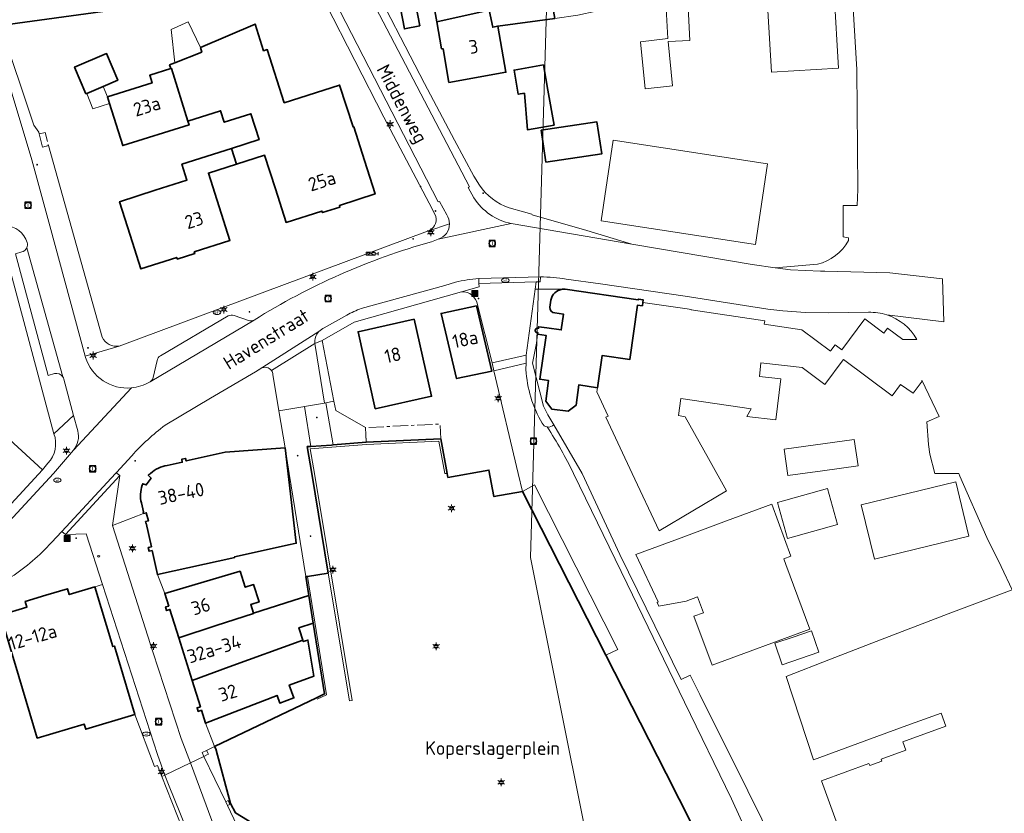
# Model space of a CAD drawing. Header units: metres. Extents: x 140853 to 145288, y 474558 to 480269.
# Tile 377 of 428: x 144605 to 144735, y 478955 to 479060. Entities that reach past the tile are written whole.
import ezdxf
from ezdxf.enums import TextEntityAlignment as Align

# ---------------------------------------------------------------- set-up
doc = ezdxf.new("R2010")
doc.units = ezdxf.units.M
doc.header["$MEASUREMENT"] = 0
doc.linetypes.add('AM-AS', pattern=[16, 10, -2, 2, -2])
for name, color, linetype, lineweight in [('B-WE-AM-AS_SPOOR_RAIL-G', 10, 'AM-AS', 18), ('B-WE-IE-MEUBILAIR_WEGMEUBILAIR-S', 7, 'Continuous', 18), ('B-WE-IE-TERREINAFSCHEIDING_KUNSTMATIG_MUUR-G', 90, 'IE-TERREINAFSCHEIDING-KUNSTMATIG-DICHT', 18), ('B-WE-KL-ET_LS_OV_LICHTMAST-S', 190, 'Continuous', 18), ('B-WE-KL-GAS_PUT-S', 30, 'Continuous', 18), ('B-WE-KL-WATER_BRANDLEIDING_PUT-S', 150, 'Continuous', 18), ('B-WE-KL-WATER_PUT-S', 170, 'Continuous', 18), ('B-WE-OG-BEBOUWING-G', 7, 'Continuous', 35), ('B-WE-OG-BEBOUWING_BIJGEBOUW-G', 7, 'Continuous', 18), ('B-WE-OG-BEBOUWING_HUISNUMMER-T18', 10, 'Continuous', 18), ('B-WE-OG-BEBOUWING_STRAATNAAM-T18', 10, 'Continuous', 18), ('B-WE-OG-HULPLIJN-G', 50, 'Continuous', 18), ('B-WE-OG-TERREIN_ERF-G', 7, 'Continuous', 18), ('B-WE-RI-GWA_RIOOLPUT-S', 30, 'Continuous', 18), ('B-WE-VH-VERHARDING_ASFALT-G', 252, 'Continuous', 18), ('B-WE-VH-VERHARDING_BETONSTRAATSTEEN-G', 252, 'Continuous', 18), ('B-WE-VH-VERHARDING_STRAATBAKSTEEN-G', 252, 'Continuous', 18), ('B-WE-VH-VERHARDING_TEGEL-G', 252, 'Continuous', 18), ('B-WE-VW-MARKERING-S', 7, 'Continuous', 18), ('B-WE-VW-VRI_DRAAGCONSTRUCTIE_PAAL-S', 160, 'Continuous', 18), ('N-WE-VW-TDI-T18', 1, 'Continuous', 18), ('N-WE-VW-TDI-T25', 7, 'Continuous', 25), ('X-XX-XX-ALGEMEEN-S', 7, 'Continuous', 18)]:
    doc.layers.add(name, color=color, linetype=linetype, lineweight=lineweight)
doc.styles.add('NLCS-ISO', font='txt')
doc.linetypes.add('IE-TERREINAFSCHEIDING-KUNSTMATIG-DICHT', pattern='A,8,-1,[82,NLCS.shx,S=0.75,R=90,X=0,Y=0],-1', length=10)

# ---------------------------------------------------------------- blocks, each defined once
blk = doc.blocks.new('SIE-WEG_AFVALBAK-SO')
at = {"linetype": 'ByBlock', "lineweight": 18}
h = blk.add_hatch(color=0, dxfattribs=at)
h.dxf.hatch_style = 1
h.paths.add_polyline_path([(-1.5, -1.5), (1.5, -1.5), (1.5, 1.5), (-1.5, 1.5)])
at = {"color": 0, "linetype": 'ByBlock', "lineweight": 18}
for points in [[(-2, -2), (2, -2), (2, 2), (-2, 2)], [(-1.5, -1.5), (1.5, -1.5), (1.5, 1.5), (-1.5, 1.5)]]:
    blk.add_lwpolyline(points, close=True, dxfattribs=at)
blk = doc.blocks.new('SIE-WEG_AFVALBAK_TYPE_01')
for radius in [0.25, 0.156]:
    blk.add_circle((0, 0), radius)
blk = doc.blocks.new('B-SIE-WEG_LICHTMAST-SO')
at = {"ltscale": 0.1}
for p, q in [((-1.1, 0.63), (-2.19, 1.27)), ((0, 1.27), (0, 2.53)), ((1.1, 0.63), (2.19, 1.27)), ((-1.1, -0.63), (-2.19, -1.27)), ((0, -1.27), (0, -2.53)), ((1.1, -0.63), (2.19, -1.27))]:
    blk.add_line(p, q, dxfattribs=at)
at = {"flags": 128}
for points in [[(-1.16, 0.5), (1.16, 0.5)], [(-1.16, -0.5), (1.16, -0.5)]]:
    blk.add_lwpolyline(points, dxfattribs=at)
at = {"ltscale": 0.1}
blk.add_circle((0, 0), 1.27, dxfattribs=at)
at = {"style": 'NLCS-ISO'}
blk.add_attdef('TYPE', text='', height=1.8, dxfattribs=at).set_placement((0, 2.53), align=Align.BOTTOM_CENTER)
blk = doc.blocks.new('SVW-TDI_VERKEERSREGELTOESTEL-SO')
at = {"color": 0, "linetype": 'ByBlock'}
for p, q in [((3, 0), (-3, 2)), ((3, 2), (-3, 0)), ((3, 1), (5, 1)), ((5, 2), (5, 0))]:
    blk.add_line(p, q, dxfattribs=at)
at = {"color": 0, "linetype": 'ByBlock', "flags": 128}
blk.add_lwpolyline([(-3, 0), (-3, 2), (3, 2), (3, 0)], close=True, dxfattribs=at)
at = {"layer": 'N-WE-VW-TDI-T18', "linetype": 'ByBlock', "style": 'NLCS-ISO', "flags": 1}
for tag, p in [('OMSCHRIJVING_LEGENDA', (0, -12.22)), ('LEVERANCIER', (0, -8.43)), ('LOCATIE', (0, -16)), ('BPS-CODERING', (0, -19.78)), ('NAAM_SWITCH', (0, -23.57)), ('IP-ADRES_SWITCH', (0, -27.35)), ('POSITIE_X', (0, -31.14)), ('OVERIGE_OPMERKING(EN)_1', (0, -38.71)), ('POSITIE_Y', (0, -34.92)), ('OVERIGE_OPMERKING(EN)_2', (0, -42.49))]:
    blk.add_attdef(tag, p, '', height=1.8, dxfattribs=at)
at = {"layer": 'N-WE-VW-TDI-T25', "linetype": 'ByBlock', "style": 'NLCS-ISO'}
blk.add_attdef('KASTNAAM', text='', height=2.5, dxfattribs=at).set_placement((0, 5.27), align=Align.MIDDLE_CENTER)
at = {"layer": 'N-WE-VW-TDI-T25', "linetype": 'ByBlock', "style": 'NLCS-ISO', "flags": 1}
blk.add_attdef('SOORT_KAST', text='', height=2.5, dxfattribs=at).set_placement((10.25, -3.4), align=Align.MIDDLE_CENTER)
blk = doc.blocks.new('SRI-PUT_INSPECTIE-SO')
at = {"lineweight": -3, "flags": 128}
blk.add_lwpolyline([(-2, -2), (2, -2), (2, 2), (-2, 2)], close=True, dxfattribs=at)
at = {"lineweight": -3, "ltscale": 1.5}
blk.add_circle((0, 0), 2, dxfattribs=at)
at = {"ltscale": 0.1, "style": 'NLCS-ISO'}
blk.add_text('I', height=2.5, dxfattribs=at).set_placement((0, -0.01), align=Align.MIDDLE_CENTER)
blk = doc.blocks.new('SKL-WATERLEIDINGPUT-SO')
at = {"color": 0, "linetype": 'ByBlock', "lineweight": 18}
blk.add_ellipse((0, 0), major_axis=(2.5, 0), ratio=0.54, dxfattribs=at)
at = {"color": 0, "linetype": 'ByBlock', "lineweight": 18, "style": 'NLCS-ISO'}
blk.add_text('wl', height=1.8, dxfattribs=at).set_placement((0, 0), align=Align.MIDDLE_CENTER)
blk = doc.blocks.new('SKL-GAS_PUT-SO')
at = {"color": 0, "linetype": 'ByBlock', "lineweight": 18}
blk.add_ellipse((0, 0), major_axis=(2.5, 0), ratio=0.601255, dxfattribs=at)
at = {"color": 0, "linetype": 'ByBlock', "lineweight": 18, "style": 'NLCS-ISO'}
blk.add_text('gas', height=1.8, dxfattribs=at).set_placement((0.12, 0.3), align=Align.MIDDLE_CENTER)
blk = doc.blocks.new('SIE-WEG_STRAATPOT_BRANDKRAAN-SO')
blk.add_ellipse((0, 0), major_axis=(-0.729, 0), ratio=0.685994)
at = {"style": 'NLCS-ISO'}
blk.add_text('BR', height=0.4, dxfattribs=at).set_placement((-0.3, -0.15))

msp = doc.modelspace()

# ---------------------------------------------------------------- linework, layer by layer
at = {"layer": 'B-WE-AM-AS_SPOOR_RAIL-G', "ltscale": 0.2, "flags": 128}
for points in [[(144607.829, 479044.782), (144608.263, 479043.023), (144609.054, 479043.23), (144608.598, 479044.972), (144607.829, 479044.782)], [(144650.941, 479004.104), (144660.77, 479004.569), (144660.678, 479006.512), (144650.849, 479006.047), (144650.941, 479004.104)]]:
    msp.add_lwpolyline(points, close=True, dxfattribs=at)
at = {"layer": 'B-WE-IE-TERREINAFSCHEIDING_KUNSTMATIG_MUUR-G', "ltscale": 0.2, "flags": 128}
for points in [[(144644.101, 479000), (144643.565, 479003.237), (144650.96, 479003.805), (144660.523, 479004.257), (144661.31, 479000)], [(144645.933, 478986.861), (144648.754, 478969.995), (144649.109, 478970.054), (144644.101, 479000)], [(144661.31, 479000), (144661.615, 479000)], [(144644.48, 478970.221), (144645.686, 478970.8), (144643.191, 478986.423)]]:
    msp.add_lwpolyline(points, dxfattribs=at)
at = {"layer": 'B-WE-OG-BEBOUWING-G', "ltscale": 0.2, "flags": 128}
for points in [[(144617.17, 479061.057), (144616.128, 479071.41), (144612.668, 479071.02), (144612.303, 479075.144), (144610.221, 479074.953), (144610.642, 479070.835), (144601.944, 479069.637), (144601.141, 479068.564), (144602.559, 479059.049), (144602.717, 479059.071), (144617.17, 479061.057)], [(144673.771, 479071.549), (144665.323, 479069.895), (144667.165, 479061.079), (144667.632, 479058.841), (144668.295, 479058.979), (144675.802, 479060.003), (144673.771, 479071.549)], [(144665.323, 479069.895), (144658.62, 479068.583), (144660.243, 479059.568), (144667.165, 479061.079), (144665.323, 479069.895)], [(144658.028, 479059.025), (144657.492, 479061.746), (144655.448, 479061.343), (144655.984, 479058.622), (144658.028, 479059.025)], [(144660.243, 479059.568), (144660.886, 479055.995), (144661.076, 479056.007), (144661.859, 479051.556), (144669.367, 479052.903), (144668.295, 479058.979), (144667.632, 479058.841), (144667.165, 479061.079), (144660.243, 479059.568)], [(144629.074, 479056.176), (144629.263, 479055.571), (144625.71, 479054.147), (144625.008, 479053.866), (144625.159, 479053.381), (144625.264, 479053.413), (144627.438, 479046.455), (144631.74, 479047.831), (144632.225, 479046.313), (144635.73, 479047.434), (144636.821, 479044.024), (144633.169, 479042.856), (144633.833, 479040.779), (144637.532, 479041.963), (144638.959, 479037.519), (144640.38, 479033.092), (144645.11, 479034.587), (144645.185, 479034.39), (144647.467, 479035.118), (144647.4, 479035.328), (144652.118, 479036.854), (144650.71, 479041.278), (144649.295, 479045.726), (144649.205, 479045.697), (144647.441, 479051.212), (144640.126, 479048.872), (144637.884, 479055.882), (144637.417, 479055.733), (144636.29, 479059.257), (144629.074, 479056.176)], [(144616.237, 479051.028), (144618.187, 479051.856), (144616.699, 479055.363), (144612.492, 479053.578), (144613.981, 479050.07), (144614.091, 479050.117), (144616.237, 479051.028)], [(144674.894, 479050.531), (144674.303, 479053.876), (144670.433, 479053.193), (144670.996, 479050.002), (144671.794, 479050.143), (144672.2, 479045.31), (144675.706, 479045.929), (144674.894, 479050.531)], [(144627.438, 479046.455), (144625.264, 479053.413), (144625.159, 479053.381), (144622.391, 479052.516), (144622.713, 479051.485), (144616.824, 479049.645), (144617.096, 479048.777), (144618.828, 479043.231), (144627.59, 479045.968), (144627.438, 479046.455)], [(144674.002, 479045.251), (144674.641, 479041.052), (144681.993, 479042.127), (144681.375, 479046.352), (144674.002, 479045.251)], [(144623.11, 479037.334), (144618.427, 479035.826), (144619.826, 479031.399), (144621.225, 479026.972), (144625.961, 479028.481), (144626.028, 479028.272), (144628.336, 479028.991), (144628.271, 479029.201), (144632.97, 479030.728), (144630.134, 479039.596), (144633.833, 479040.779), (144633.169, 479042.856), (144626.639, 479040.767), (144627.305, 479038.685), (144623.11, 479037.334)], [(144665.493, 479022.104), (144660.824, 479021.11), (144662.855, 479012.5), (144667.503, 479013.482), (144665.493, 479022.104)], [(144657.282, 479020.343), (144649.861, 479018.68), (144652.136, 479008.532), (144659.561, 479010.176), (144657.282, 479020.343)], [(144597.466, 479006.667), (144594.936, 479006.398), (144594.757, 479008.081), (144593.882, 479007.988), (144592.879, 479007.896), (144595.28, 478994.535), (144599.248, 478995.354), (144601.526, 478993.215), (144608.271, 479000.492), (144602.251, 479005.966), (144602.145, 479005.907), (144600.594, 479007.768), (144597.466, 479006.667)], [(144631.156, 478979.934), (144636.083, 478981.535), (144636.066, 478981.587), (144635.709, 478982.711), (144636.806, 478983.059), (144636.082, 478985.337), (144634.986, 478984.988), (144634.317, 478987.095), (144624.369, 478984.188), (144624.909, 478982.514), (144624.476, 478982.391), (144624.622, 478981.924), (144625.061, 478982.061), (144626.228, 478978.333), (144631.156, 478979.934)], [(144605.154, 478973.215), (144607.572, 478965.1), (144613.739, 478966.956), (144613.947, 478966.266), (144620.439, 478968.22), (144617.73, 478977.223), (144617.519, 478977.16), (144615.159, 478985.043), (144611.771, 478984.03), (144611.542, 478984.797), (144608.678, 478983.941), (144605.975, 478983.133), (144606.204, 478982.367), (144602.736, 478981.33), (144605.154, 478973.215)], [(144642.589, 478978.008), (144642.149, 478979.392), (144642.066, 478979.653), (144643.953, 478980.252), (144643.37, 478983.906), (144636.066, 478981.587), (144636.083, 478981.535), (144631.156, 478979.934), (144626.228, 478978.333), (144627.987, 478972.716), (144632.862, 478974.484), (144642.589, 478978.008)], [(144632.862, 478974.484), (144627.987, 478972.716), (144629.077, 478969.234), (144628.638, 478969.096), (144628.785, 478968.628), (144629.214, 478968.763), (144629.746, 478967.05), (144639.185, 478970.731), (144639.551, 478969.722), (144641.412, 478970.398), (144640.798, 478972.09), (144644.031, 478973.264), (144643.254, 478978.026), (144642.644, 478977.833), (144642.589, 478978.008), (144632.862, 478974.484)]]:
    msp.add_lwpolyline(points, close=True, dxfattribs=at)
for points in [[(144675.284, 479022.855), (144675.165, 479021.903), (144675.165, 479021.903, 0.409338), (144675.82, 479021.156), (144675.82, 479021.156), (144676.961, 479020.989), (144676.67, 479018.921), (144674.748, 479019.188), (144673.703, 479019.333), (144673.676, 479019.134), (144673.676, 479019.134, 1.3574575), (144673.58, 479018.549), (144673.58, 479018.549), (144673.543, 479018.363), (144674.652, 479018.204), (144673.827, 479012.422), (144674.966, 479012.259), (144674.624, 479009.522), (144675.437, 479008.473), (144677.585, 479008.225), (144678.629, 479009.01), (144678.961, 479011.67), (144681.448, 479011.301), (144682.052, 479015.535), (144685.694, 479015.018), (144686.721, 479022.199), (144687.369, 479022.117), (144687.421, 479022.53), (144687.467, 479022.891), (144686.832, 479022.98), (144686.821, 479022.901), (144677.193, 479024.277), (144677.193, 479024.277, 0.0544038), (144676.807, 479024.278), (144676.807, 479024.278, 0.3326629), (144675.284, 479022.855)], [(144640.259, 479003.385), (144632.321, 479002.786), (144627.201, 479001.639), (144627.128, 479001.982), (144626.618, 479001.874), (144626.694, 479001.471), (144624.706, 479001.047), (144624.706, 479001.047, 0.1447208), (144622.514, 479000), (144622.514, 479000, 0.0143597), (144622.405, 478999.898), (144622.405, 478999.898), (144622.376, 478999.927), (144622.2, 478999.75), (144622.567, 478999.388), (144621.941, 478998.485), (144621.482, 478998.638), (144621.412, 478998.442), (144621.412, 478998.442, 0.1430828), (144621.294, 478996.108), (144621.294, 478996.108), (144621.567, 478994.936), (144621.538, 478994.928), (144621.593, 478994.725), (144621.946, 478994.82), (144622.223, 478993.745), (144621.838, 478993.647), (144621.871, 478993.465), (144621.932, 478993.437), (144622.622, 478990.337), (144622.194, 478990.238), (144622.31, 478989.729), (144622.706, 478989.82), (144623.412, 478986.657), (144633.609, 478988.919), (144633.589, 478989.006), (144640.903, 478990.62), (144641.713, 478990.799), (144641.355, 478993.897), (144640.259, 479003.385)]]:
    msp.add_lwpolyline(points, format="xyb", close=True, dxfattribs=at)
msp.add_lwpolyline([(144693.94, 478953.648), (144690.489, 478960.439), (144682.542, 478976.043), (144671.554, 478997.619), (144667.773, 478996.947), (144667.128, 479000.438), (144661.712, 478999.476), (144661.615, 479000), (144660.77, 479004.569), (144650.941, 479004.104), (144646.575, 479003.758), (144646.37, 479003.742), (144643.653, 479003.565), (144643.443, 479003.552), (144643.171, 479003.534), (144643.756, 479000), (144645.933, 478986.861), (144643.191, 478986.423), (144642.973, 478986.388), (144643.37, 478983.906), (144643.953, 478980.252), (144645.443, 478970.927), (144644.383, 478970.419), (144630.942, 478963.977), (144631.134, 478963.578), (144631.158, 478963.526), (144633.064, 478956.495), (144633.685, 478955.225), (144639.581, 478951.622)], dxfattribs=at)
at = {"layer": 'B-WE-OG-BEBOUWING_BIJGEBOUW-G', "ltscale": 0.2, "flags": 128}
for points in [[(144629.074, 479056.176), (144627.468, 479059.567), (144625.23, 479058.551), (144625.71, 479054.147), (144629.263, 479055.571), (144629.074, 479056.176)], [(144616.824, 479049.645), (144616.237, 479051.028), (144614.091, 479050.117), (144614.872, 479048.082), (144617.096, 479048.777), (144616.824, 479049.645)]]:
    msp.add_lwpolyline(points, close=True, dxfattribs=at)
at = {"layer": 'B-WE-OG-HULPLIJN-G'}
msp.add_lwpolyline([(141484.938, 478467.493), (142922.898, 478740.923), (143043.789, 479141.528), (143928.198, 479351.369), (144042.725, 479840.999), (144698.079, 479872.794), (144672.627, 478988.916), (144742.617, 478639.181), (145060.75, 478225.858), (145035.298, 477659.922), (145054.388, 476896.862), (144768.066, 476833.275), (144755.342, 477825.251), (143616.428, 477755.303), (142541.14, 475313.514), (141510.39, 476108.367), (141014.104, 476776.044), (140988.652, 477462.798), (141421.313, 477755.303), (141484.938, 478467.493)], close=True, dxfattribs=at)
at = {"layer": 'B-WE-OG-TERREIN_ERF-G', "ltscale": 0.2, "flags": 128}
for points in [[(144660.243, 479059.568), (144658.62, 479068.583), (144665.323, 479069.895), (144673.771, 479071.549), (144681.042, 479072.972), (144685.351, 479073.816), (144685.51, 479072.829), (144687.82, 479073.2), (144689.373, 479062.593), (144687.211, 479062.245), (144681.278, 479060.949), (144678.838, 479060.417), (144675.802, 479060.003), (144668.295, 479058.979), (144669.367, 479052.903), (144661.859, 479051.556), (144661.076, 479056.007), (144660.886, 479055.995), (144660.243, 479059.568)], [(144658.028, 479059.025), (144655.984, 479058.622), (144655.448, 479061.343), (144657.492, 479061.746), (144658.028, 479059.025)], [(144690.708, 479057.362), (144690.503, 479061.3), (144693.391, 479061.451), (144693.62, 479057.068), (144690.752, 479056.938), (144691.352, 479051.107), (144687.734, 479050.735), (144687.099, 479056.917), (144690.708, 479057.362)], [(144629.263, 479055.571), (144629.074, 479056.176), (144636.29, 479059.257), (144637.417, 479055.733), (144637.884, 479055.882), (144640.126, 479048.872), (144647.441, 479051.212), (144649.205, 479045.697), (144649.295, 479045.726), (144650.71, 479041.278), (144652.118, 479036.854), (144647.4, 479035.328), (144647.467, 479035.118), (144645.185, 479034.39), (144645.11, 479034.587), (144640.38, 479033.092), (144638.959, 479037.519), (144637.532, 479041.963), (144633.833, 479040.779), (144630.134, 479039.596), (144632.97, 479030.728), (144628.271, 479029.201), (144628.336, 479028.991), (144626.028, 479028.272), (144625.961, 479028.481), (144621.225, 479026.972), (144619.826, 479031.399), (144618.427, 479035.826), (144623.11, 479037.334), (144627.305, 479038.685), (144626.639, 479040.767), (144633.169, 479042.856), (144636.821, 479044.024), (144635.73, 479047.434), (144632.225, 479046.313), (144631.74, 479047.831), (144627.438, 479046.455), (144627.59, 479045.968), (144618.828, 479043.231), (144617.096, 479048.777), (144616.824, 479049.645), (144622.713, 479051.485), (144622.391, 479052.516), (144625.159, 479053.381), (144625.008, 479053.866), (144625.71, 479054.147), (144629.263, 479055.571)], [(144614.091, 479050.117), (144613.981, 479050.07), (144612.492, 479053.578), (144616.699, 479055.363), (144618.187, 479051.856), (144616.237, 479051.028), (144614.091, 479050.117)], [(144674.303, 479053.876), (144674.894, 479050.531), (144675.706, 479045.929), (144672.2, 479045.31), (144671.794, 479050.143), (144670.996, 479050.002), (144670.433, 479053.193), (144674.303, 479053.876)], [(144674.002, 479045.251), (144681.375, 479046.352), (144681.993, 479042.127), (144674.641, 479041.052), (144674.002, 479045.251)], [(144702.268, 479030.176), (144681.927, 479033.294), (144683.523, 479043.934), (144703.839, 479040.841), (144702.268, 479030.176)], [(144660.824, 479021.11), (144665.493, 479022.104), (144667.503, 479013.482), (144662.855, 479012.5), (144660.824, 479021.11)], [(144657.282, 479020.343), (144659.561, 479010.176), (144652.136, 479008.532), (144649.861, 479018.68), (144657.282, 479020.343)], [(144646.575, 479003.758), (144650.941, 479004.104), (144650.849, 479006.047), (144646.92, 479008.315), (144646.688, 479009.507), (144645.624, 479009.32), (144646.575, 479003.758)], [(144706.552, 478999.724), (144706.046, 479003.195), (144715.299, 479004.459), (144715.805, 479000.988), (144711.126, 479000.349), (144706.552, 478999.724)], [(144643.37, 478983.906), (144642.973, 478986.388), (144640.8, 479000), (144640.259, 479003.385), (144641.355, 478993.897), (144641.713, 478990.799), (144640.903, 478990.62), (144633.589, 478989.006), (144633.609, 478988.919), (144623.412, 478986.657), (144624.369, 478984.188), (144634.317, 478987.095), (144634.986, 478984.988), (144636.082, 478985.337), (144636.806, 478983.059), (144635.709, 478982.711), (144636.066, 478981.587), (144643.37, 478983.906)], [(144705.188, 478996.148), (144711.777, 478997.998), (144713.087, 478993.266), (144706.515, 478991.421), (144705.188, 478996.148)], [(144716.231, 478995.875), (144728.677, 478998.905), (144730.391, 478991.726), (144717.968, 478988.692), (144716.231, 478995.875)], [(144694.635, 478983.708), (144693.116, 478983.141), (144689.543, 478982.512), (144689.315, 478982.981), (144689.459, 478983.051), (144686.503, 478989.327), (144692.47, 478991.528), (144698.437, 478993.729), (144704.424, 478995.937), (144706.953, 478989.1), (144705.996, 478988.746), (144706.272, 478988), (144709.424, 478979.48), (144696.546, 478974.717), (144694.152, 478981.161), (144695.408, 478981.627), (144694.635, 478983.708)], [(144642.149, 478979.392), (144642.589, 478978.008), (144642.644, 478977.833), (144643.254, 478978.026), (144644.031, 478973.264), (144640.798, 478972.09), (144641.412, 478970.398), (144639.551, 478969.722), (144639.185, 478970.731), (144629.746, 478967.05), (144630.942, 478963.977), (144644.383, 478970.419), (144645.443, 478970.927), (144643.953, 478980.252), (144642.066, 478979.653), (144642.149, 478979.392)], [(144707.234, 478978.424), (144709.646, 478979.25), (144710.618, 478976.412), (144708.206, 478975.586), (144705.793, 478974.759), (144704.821, 478977.597), (144707.234, 478978.424)]]:
    msp.add_lwpolyline(points, close=True, dxfattribs=at)
for points in [[(144651.028, 479066.158), (144658.647, 479051.431), (144662.582, 479043.926), (144665.124, 479039.207), (144665.866, 479038.025), (144665.866, 479038.025, 0.1722546), (144669.802, 479035.041), (144669.802, 479035.041), (144671.674, 479034.48), (144672.763, 479034.208), (144672.818, 479034.11), (144680.033, 479032.036), (144685.951, 479030.245), (144701.844, 479027.572), (144704.864, 479027.129), (144710.458, 479027.587), (144710.458, 479027.587, 0.1995642), (144714.556, 479030.695), (144714.556, 479030.695), (144714.536, 479031.085), (144713.818, 479031.184), (144713.822, 479035.335), (144715.702, 479035.343), (144715.764, 479037.419), (144715.661, 479053.273), (144715.046, 479063.539)], [(144617.17, 479061.057), (144602.717, 479059.071), (144607.131, 479045.929), (144607.786, 479045.011), (144607.829, 479044.782), (144608.263, 479043.023), (144609.054, 479043.23), (144616.111, 479017.972), (144616.111, 479017.972, 0.3255074), (144618.376, 479016.797), (144618.376, 479016.797), (144659.034, 479031.939), (144659.067, 479031.95), (144659.067, 479031.95, 0.3824974), (144660.131, 479033.869), (144660.131, 479033.869), (144659.681, 479034.788), (144653.284, 479046.973), (144645.608, 479061.924)]]:
    msp.add_lwpolyline(points, format="xyb", dxfattribs=at)
for points in [[(144712.633, 479063.257), (144713.203, 479053.461), (144704.387, 479052.917), (144703.915, 479061.023)], [(144712.905, 478954.133), (144710.961, 478959.445), (144717.243, 478961.746), (144717.339, 478961.483), (144718.936, 478962.068), (144718.839, 478962.331), (144722.107, 478963.528), (144721.709, 478964.617), (144727.391, 478966.694), (144726.766, 478968.403), (144722.25, 478966.753), (144718.285, 478965.303), (144709.926, 478962.248), (144708.125, 478967.745), (144706.324, 478973.241), (144712.173, 478975.495), (144712.173, 478975.495), (144718.205, 478977.819), (144727.675, 478981.468), (144736.119, 478984.651), (144734.689, 478987.719), (144732.794, 478991.557), (144729.228, 478999.637), (144729.103, 479000), (144725.912, 479000), (144725.275, 479002.555), (144725.085, 479003.818), (144724.866, 479006.81), (144726.517, 479007.517), (144724.204, 479012.317), (144724.248, 479012.18), (144723.051, 479010.578), (144721.399, 479011.725), (144720.301, 479010.224), (144713.883, 479015.034), (144713.843, 479014.98), (144711.412, 479011.737), (144708.436, 479013.968), (144702.997, 479014.603), (144702.804, 479012.783), (144705.608, 479012.455), (144704.979, 479007.078), (144701.126, 479007.528), (144701.713, 479008.512), (144692.441, 479009.889), (144692.105, 479007.625), (144693.006, 479007.476), (144696.064, 479001.966), (144698.433, 478997.696), (144689.568, 478992.425), (144686.024, 479000), (144682.559, 479007.409), (144682.858, 479007.549), (144681.366, 479010.743), (144681.448, 479011.301), (144678.961, 479011.67), (144678.629, 479009.01), (144677.585, 479008.225), (144675.437, 479008.473), (144674.624, 479009.522), (144674.966, 479012.259), (144673.827, 479012.422), (144674.652, 479018.204), (144673.543, 479018.363), (144673.396, 479017.187), (144672.851, 479014.525), (144674.299, 479008.858), (144674.905, 479007.72), (144675.69, 479006.426), (144679.404, 479000), (144684.384, 478989.329), (144692.466, 478972.841), (144693.675, 478973.402), (144694.941, 478970.861), (144701.252, 478958.164), (144704.969, 478950.672)], [(144597.508, 478930.179), (144612.365, 478936.091), (144619.48, 478938.922), (144630.397, 478943.266), (144630.403, 478943.252), (144630.569, 478943.322), (144623.972, 478960.041), (144623.406, 478961.476), (144623.023, 478961.35), (144620.439, 478968.22), (144613.947, 478966.266), (144613.739, 478966.956), (144607.572, 478965.1), (144605.154, 478973.215)], [(144639.581, 478951.622), (144633.685, 478955.225), (144633.064, 478956.495), (144631.158, 478963.526), (144631.134, 478963.578), (144630.942, 478963.977), (144629.887, 478963.471), (144630.079, 478963.072), (144630.125, 478962.975), (144629.927, 478962.88), (144629.539, 478962.694), (144632.413, 478956.697), (144632.729, 478956.849), (144632.966, 478956.353), (144632.651, 478956.201), (144635.525, 478950.205)]]:
    msp.add_lwpolyline(points, dxfattribs=at)
for points in [[(144603.097, 479018.415), (144603.835, 479011.458), (144597.044, 479010.603), (144597.466, 479006.667), (144600.594, 479007.768), (144602.145, 479005.907), (144602.251, 479005.966), (144608.271, 479000.492), (144608.949, 479001.35), (144608.949, 479001.35, 0.2865204), (144609.76, 479005.235), (144609.76, 479005.235), (144603.063, 479030.246), (144601.838, 479030.272), (144603.097, 479018.415)], [(144650.941, 479004.104), (144660.77, 479004.569), (144661.615, 479000), (144661.712, 478999.476), (144667.128, 479000.438), (144667.773, 478996.947), (144671.554, 478997.619), (144670.991, 479000), (144667.789, 479013.55), (144667.778, 479013.547), (144667.539, 479014.579), (144665.614, 479022.229), (144665.614, 479022.229, 0.3948398), (144663.488, 479023.953), (144663.488, 479023.953), (144649.348, 479019.968), (144645.132, 479017.519), (144646.688, 479009.507), (144646.92, 479008.315), (144650.849, 479006.047), (144650.941, 479004.104)]]:
    msp.add_lwpolyline(points, format="xyb", close=True, dxfattribs=at)
at = {"layer": 'B-WE-VH-VERHARDING_ASFALT-G', "ltscale": 0.2, "flags": 128}
msp.add_lwpolyline([(144643.443, 479003.552), (144643.653, 479003.565), (144642.789, 479008.823), (144642.582, 479008.787), (144639.432, 479008.234), (144640.259, 479003.385), (144640.8, 479000), (144642.973, 478986.388), (144643.191, 478986.423), (144645.933, 478986.861), (144643.756, 479000), (144643.171, 479003.534), (144643.443, 479003.552)], close=True, dxfattribs=at)
at = {"layer": 'B-WE-VH-VERHARDING_BETONSTRAATSTEEN-G', "ltscale": 0.2, "flags": 128}
msp.add_lwpolyline([(144636.332, 479013.417), (144637.053, 479013.841), (144637.053, 479013.841, -0.4004965), (144638.451, 479013.565), (144638.451, 479013.565), (144644.172, 479017.125), (144644.172, 479017.125, -0.2173231), (144644.705, 479018.702), (144644.705, 479018.702), (144636.332, 479013.417)], format="xyb", close=True, dxfattribs=at)
for points in [[(144618.456, 478999.706), (144618.122, 479000), (144617.993, 479000.113), (144617.889, 479000), (144610.818, 478992.343), (144611.281, 478991.936), (144618.456, 478999.706)], [(144620.439, 478968.22), (144623.023, 478961.35), (144623.406, 478961.476), (144623.972, 478960.041), (144624.406, 478960.212), (144623.419, 478962.933), (144616.171, 478985.345), (144615.159, 478985.043), (144617.519, 478977.16), (144617.73, 478977.223), (144620.439, 478968.22)]]:
    msp.add_lwpolyline(points, close=True, dxfattribs=at)
at = {"layer": 'B-WE-VH-VERHARDING_STRAATBAKSTEEN-G', "ltscale": 0.2, "flags": 128}
for points in [[(144661.924, 479032.906, 0.1494303), (144661.561, 479034.09), (144661.561, 479034.09), (144660.625, 479035.875), (144660.451, 479035.793), (144646.719, 479062.499), (144645.663, 479064.454), (144641.905, 479071.779), (144641.905, 479071.779, 0.0715479), (144641.253, 479072.695), (144641.253, 479072.695), (144637.981, 479072.029), (144638.9, 479070.141), (144638.224, 479069.445), (144638.421, 479069.041), (144640.941, 479070.269), (144645.608, 479061.924), (144653.284, 479046.973), (144659.681, 479034.788), (144660.131, 479033.869), (144660.131, 479033.869, -0.3824974), (144659.067, 479031.95), (144659.067, 479031.95), (144661.924, 479032.906)], [(144659.543, 479030.556), (144660.43, 479030.886), (144660.43, 479030.886, 0.33004), (144661.924, 479032.906), (144661.924, 479032.906), (144659.067, 479031.95), (144659.034, 479031.939), (144618.376, 479016.797), (144613.872, 479015.461), (144613.913, 479015.309), (144613.913, 479015.309, 0.351784), (144619.989, 479011.28), (144619.989, 479011.28, 0.1090416), (144622.382, 479012.043), (144622.382, 479012.043), (144622.467, 479012.093), (144622.467, 479012.093, 0.2015353), (144622.842, 479012.665), (144622.842, 479012.665), (144623.355, 479014.896), (144623.355, 479014.896, -0.2188014), (144623.825, 479015.509), (144623.825, 479015.509), (144632.731, 479020.76), (144632.731, 479020.76, -0.2094734), (144633.528, 479020.807), (144633.528, 479020.807), (144635.412, 479020.161), (144635.412, 479020.161, 0.1934536), (144636.172, 479020.232), (144636.172, 479020.232, -0.0713732), (144659.543, 479030.556)], [(144610.945, 479012.731, 0.3154281), (144609.841, 479013.173), (144609.841, 479013.173), (144609.004, 479012.934), (144604.682, 479028.971), (144605.521, 479029.212), (144605.521, 479029.212, 0.2268231), (144606.176, 479029.739), (144606.176, 479029.739, 0.189242), (144606.23, 479030.447), (144606.23, 479030.447, 0.3295837), (144603.322, 479032.646), (144603.322, 479032.646), (144602.39, 479032.534), (144603.063, 479030.246), (144609.76, 479005.235), (144612.361, 479007.655), (144611.075, 479012.445), (144611.075, 479012.445, 0.0769231), (144610.945, 479012.731)], [(144610.945, 479012.731), (144606.176, 479029.739), (144606.176, 479029.739, -0.2268231), (144605.521, 479029.212), (144605.521, 479029.212), (144604.682, 479028.971), (144609.004, 479012.934), (144609.841, 479013.173), (144609.841, 479013.173, -0.3154281), (144610.945, 479012.731)], [(144665.614, 479022.229), (144667.539, 479014.579), (144672.028, 479015.61), (144673.222, 479024.288), (144673.354, 479025.244), (144665.807, 479025.057), (144665.821, 479024.611), (144663.488, 479023.953), (144663.488, 479023.953, -0.3948398), (144665.614, 479022.229)], [(144675.165, 479021.903), (144675.284, 479022.855), (144675.284, 479022.855, -0.3326629), (144676.807, 479024.278), (144676.807, 479024.278), (144673.222, 479024.288), (144672.028, 479015.61), (144672.014, 479014.52), (144672.009, 479013.709), (144672.009, 479013.709, 0.1176395), (144674.134, 479006.611), (144674.134, 479006.611, 0.223821), (144674.81, 479006.133), (144674.81, 479006.133, 0.2533243), (144675.69, 479006.426), (144675.69, 479006.426), (144674.905, 479007.72), (144674.299, 479008.858), (144672.851, 479014.525), (144673.396, 479017.187), (144673.543, 479018.363), (144673.58, 479018.549), (144673.58, 479018.549, -1.3574575), (144673.676, 479019.134), (144673.676, 479019.134), (144673.703, 479019.333), (144674.748, 479019.188), (144676.67, 479018.921), (144676.961, 479020.989), (144675.82, 479021.156), (144675.82, 479021.156, -0.409338), (144675.165, 479021.903)], [(144622.467, 479012.093), (144636.172, 479020.232), (144636.172, 479020.232, -0.1934536), (144635.412, 479020.161), (144635.412, 479020.161), (144633.528, 479020.807), (144633.528, 479020.807, 0.2094734), (144632.731, 479020.76), (144632.731, 479020.76), (144623.825, 479015.509), (144623.825, 479015.509, 0.2188014), (144623.355, 479014.896), (144623.355, 479014.896), (144622.842, 479012.665), (144622.842, 479012.665, -0.2015353), (144622.467, 479012.093)], [(144645.422, 479009.285), (144644.209, 479016.891), (144644.172, 479017.125), (144638.451, 479013.565), (144638.451, 479013.565, -0.1318133), (144638.635, 479013.065), (144638.635, 479013.065), (144639.432, 479008.234), (144642.582, 479008.787), (144642.789, 479008.823), (144645.422, 479009.285)], [(144637.838, 478945.38), (144637.6, 478945.876), (144635.763, 478949.709), (144635.525, 478950.205), (144632.651, 478956.201), (144632.413, 478956.697), (144629.539, 478962.694), (144627.752, 478961.816), (144630.588, 478954.236), (144635.181, 478943.024), (144639.764, 478931.69), (144639.935, 478931.137), (144639.935, 478931.137, 0.0326433), (144644.609, 478920.838), (144644.609, 478920.838), (144647.277, 478915.391), (144649.169, 478916.247), (144637.533, 478940.565), (144639.651, 478941.597), (144637.838, 478945.38)], [(144639.935, 478931.137), (144639.764, 478931.69), (144635.181, 478943.024), (144630.588, 478954.236), (144627.752, 478961.816), (144624.406, 478960.212), (144624.858, 478958.965), (144637.512, 478927.673), (144639.142, 478924.033), (144643.987, 478913.936), (144646.621, 478908.611), (144648.361, 478905.259), (144650.502, 478900.746), (144650.502, 478900.746, -0.2109636), (144650.642, 478897.57), (144650.642, 478897.57, -0.1216664), (144656.694, 478903.814), (144656.694, 478903.814, -0.4132521), (144651.874, 478905.978), (144651.874, 478905.978), (144647.277, 478915.391), (144644.609, 478920.838), (144644.609, 478920.838, -0.0326433), (144639.935, 478931.137)]]:
    msp.add_lwpolyline(points, format="xyb", close=True, dxfattribs=at)
for points in [[(144600.718, 479061.863), (144601.671, 479058.626), (144601.972, 479057.624), (144604.263, 479050.007), (144606.831, 479041.361), (144609.237, 479032.653), (144613.872, 479015.461), (144618.376, 479016.797), (144618.376, 479016.797, -0.3255074), (144616.111, 479017.972), (144616.111, 479017.972), (144609.054, 479043.23), (144609.054, 479043.23), (144608.263, 479043.023), (144607.829, 479044.782), (144607.786, 479045.011), (144607.131, 479045.929), (144602.717, 479059.071), (144602.559, 479059.049), (144601.141, 479068.564)], [(144646.719, 479062.499), (144660.451, 479035.793), (144660.625, 479035.875), (144661.561, 479034.09), (144661.561, 479034.09, -0.1494303), (144661.924, 479032.906), (144661.924, 479032.906, -0.33004), (144660.43, 479030.886), (144660.43, 479030.886), (144670.07, 479032.965), (144670.07, 479032.965, -0.2057979), (144665.149, 479036.344), (144665.149, 479036.344), (144664.403, 479037.704), (144664.579, 479037.798), (144649.708, 479066.211)], [(144649.708, 479066.211), (144664.579, 479037.798), (144664.403, 479037.704), (144665.149, 479036.344), (144665.149, 479036.344, 0.2057979), (144670.07, 479032.965), (144670.07, 479032.965), (144685.951, 479030.245), (144680.033, 479032.036), (144672.818, 479034.11), (144672.763, 479034.208), (144671.674, 479034.48), (144669.802, 479035.041), (144669.802, 479035.041, -0.1722546), (144665.866, 479038.025), (144665.866, 479038.025), (144665.124, 479039.207), (144662.582, 479043.926), (144658.647, 479051.431), (144651.028, 479066.158)], [(144603.322, 479032.646, -0.3295837), (144606.23, 479030.447), (144606.23, 479030.447, -0.189242), (144606.176, 479029.739), (144606.176, 479029.739), (144610.945, 479012.731), (144610.945, 479012.731, -0.0769231), (144611.075, 479012.445), (144611.075, 479012.445), (144612.361, 479007.655), (144612.908, 479005.616), (144612.908, 479005.616, -0.2475125), (144612.329, 479003.066), (144612.329, 479003.066), (144619.989, 479011.28), (144619.989, 479011.28, -0.351784), (144613.913, 479015.309), (144613.913, 479015.309), (144613.872, 479015.461), (144609.237, 479032.653), (144606.831, 479041.361), (144604.263, 479050.007)], [(144604.144, 478986.354, 0.0607655), (144609.441, 478990.882), (144609.441, 478990.882), (144610.818, 478992.343), (144617.889, 479000), (144617.993, 479000.113), (144620.031, 479002.333), (144620.031, 479002.333, -0.0491308), (144624.418, 479006.353), (144624.418, 479006.353), (144630.416, 479009.93), (144630.416, 479009.93), (144636.332, 479013.417), (144644.705, 479018.702), (144644.705, 479018.702, -0.1073631), (144645.419, 479019.191), (144645.419, 479019.191), (144648.373, 479020.864), (144648.373, 479020.864, -0.0461702), (144650.293, 479021.747), (144650.293, 479021.747), (144661.296, 479024.784), (144662.7, 479025.207), (144662.7, 479025.207, -0.035949), (144665.786, 479025.718), (144665.786, 479025.718), (144673.907, 479025.922), (144673.907, 479025.922, -0.0365396), (144677.302, 479025.638), (144677.302, 479025.638), (144681.82, 479025.014), (144692.983, 479023.384), (144703.896, 479021.656), (144705.884, 479021.42), (144708.885, 479021.231), (144711.904, 479021.182), (144717.167, 479021.246), (144717.167, 479021.246, -0.0880984), (144719.597, 479020.912), (144719.597, 479020.912), (144727.096, 479020), (144726.927, 479025.646), (144719.977, 479026.458), (144711.414, 479026.687), (144710.87, 479026.687), (144706.872, 479026.863), (144704.864, 479027.129), (144701.844, 479027.572), (144685.951, 479030.245), (144670.07, 479032.965), (144660.43, 479030.886), (144659.543, 479030.556), (144659.543, 479030.556, 0.0713732), (144636.172, 479020.232), (144636.172, 479020.232), (144622.467, 479012.093), (144622.382, 479012.043), (144622.382, 479012.043, -0.1090416), (144619.989, 479011.28), (144619.989, 479011.28), (144612.329, 479003.066), (144609.696, 479000), (144602.754, 478992.46)], [(144704.59, 478945.031), (144699.094, 478957.082), (144692.92, 478969.855), (144685.363, 478985.432), (144678.283, 479000), (144678.283, 479000, 0.0287742), (144674.81, 479006.133), (144674.81, 479006.133, -0.223821), (144674.134, 479006.611), (144674.134, 479006.611, -0.1176395), (144672.009, 479013.709), (144672.009, 479013.709), (144672.014, 479014.52), (144667.789, 479013.55), (144670.991, 479000), (144671.554, 478997.619), (144673.125, 478998.493), (144684.111, 478976.786), (144682.542, 478976.043), (144690.489, 478960.439), (144693.94, 478953.648)], [(144602.754, 478992.46), (144609.696, 479000), (144612.329, 479003.066), (144612.329, 479003.066, 0.2475125), (144612.908, 479005.616), (144612.908, 479005.616), (144612.361, 479007.655), (144609.76, 479005.235), (144609.76, 479005.235, -0.2865204), (144608.949, 479001.35), (144608.949, 479001.35), (144608.271, 479000.492), (144601.526, 478993.215)]]:
    msp.add_lwpolyline(points, format="xyb", dxfattribs=at)
for points in [[(144665.786, 479025.718), (144665.807, 479025.057), (144673.354, 479025.244), (144673.885, 479025.257), (144673.907, 479025.922), (144665.786, 479025.718)], [(144645.132, 479017.519), (144644.172, 479017.125), (144644.209, 479016.891), (144645.422, 479009.285), (144645.624, 479009.32), (144646.688, 479009.507), (144645.132, 479017.519)], [(144667.539, 479014.579), (144667.778, 479013.547), (144667.789, 479013.55), (144672.014, 479014.52), (144672.028, 479015.61), (144667.539, 479014.579)], [(144643.653, 479003.565), (144646.37, 479003.742), (144646.575, 479003.758), (144645.624, 479009.32), (144645.422, 479009.285), (144642.789, 479008.823), (144643.653, 479003.565)], [(144614.006, 478992.039), (144616.171, 478985.345), (144623.419, 478962.933), (144624.406, 478960.212), (144627.752, 478961.816), (144626.546, 478965.041), (144622.825, 478976.468), (144617.471, 478993.149), (144618.456, 478999.706), (144611.281, 478991.936), (144614.006, 478992.039)], [(144627.987, 478972.716), (144626.228, 478978.333), (144625.061, 478982.061), (144624.622, 478981.924), (144624.476, 478982.391), (144624.909, 478982.514), (144624.369, 478984.188), (144623.412, 478986.657), (144622.706, 478989.82), (144622.31, 478989.729), (144622.194, 478990.238), (144622.622, 478990.337), (144621.932, 478993.437), (144621.871, 478993.465), (144621.838, 478993.647), (144622.223, 478993.745), (144621.946, 478994.82), (144621.593, 478994.725), (144617.471, 478993.149), (144622.825, 478976.468), (144626.546, 478965.041), (144627.752, 478961.816), (144629.539, 478962.694), (144629.301, 478963.19), (144629.887, 478963.471), (144630.942, 478963.977), (144629.746, 478967.05), (144629.214, 478968.763), (144628.785, 478968.628), (144628.638, 478969.096), (144629.077, 478969.234), (144627.987, 478972.716)]]:
    msp.add_lwpolyline(points, close=True, dxfattribs=at)
msp.add_lwpolyline([(144637.512, 478927.673), (144624.858, 478958.965), (144624.406, 478960.212), (144623.972, 478960.041), (144630.569, 478943.322)], dxfattribs=at)
at = {"layer": 'B-WE-VH-VERHARDING_TEGEL-G', "ltscale": 0.2, "flags": 128}
for points in [[(144665.807, 479025.057), (144665.786, 479025.718), (144665.786, 479025.718, 0.035949), (144662.7, 479025.207), (144662.7, 479025.207), (144661.296, 479024.784), (144650.293, 479021.747), (144650.293, 479021.747, 0.0461702), (144648.373, 479020.864), (144648.373, 479020.864), (144645.419, 479019.191), (144645.419, 479019.191, 0.1073631), (144644.705, 479018.702), (144644.705, 479018.702, 0.2173231), (144644.172, 479017.125), (144644.172, 479017.125), (144645.132, 479017.519), (144649.348, 479019.968), (144663.488, 479023.953), (144665.821, 479024.611), (144665.807, 479025.057)], [(144717.167, 479021.246), (144711.904, 479021.182), (144708.885, 479021.231), (144705.884, 479021.42), (144703.896, 479021.656), (144692.983, 479023.384), (144681.82, 479025.014), (144677.302, 479025.638), (144677.302, 479025.638, 0.0365396), (144673.907, 479025.922), (144673.907, 479025.922), (144673.885, 479025.257), (144673.354, 479025.244), (144673.222, 479024.288), (144676.807, 479024.278), (144676.807, 479024.278, -0.0544038), (144677.193, 479024.277), (144677.193, 479024.277), (144686.821, 479022.901), (144686.832, 479022.98), (144687.467, 479022.891), (144687.421, 479022.53), (144693.254, 479021.696), (144693.528, 479021.661), (144693.79, 479021.628), (144693.781, 479021.559), (144703.487, 479020.118), (144703.423, 479019.684), (144708.392, 479018.919), (144712.177, 479016.144), (144712.217, 479016.198), (144712.781, 479016.954), (144713.663, 479016.297), (144716.716, 479020.394), (144719.218, 479018.513), (144719.677, 479019.143), (144721.69, 479017.678), (144723.547, 479017.678), (144723.547, 479017.678, 0.1890127), (144719.597, 479020.912), (144719.597, 479020.912, 0.0880984), (144717.167, 479021.246)], [(144632.321, 479002.786), (144640.259, 479003.385), (144639.432, 479008.234), (144638.635, 479013.065), (144638.635, 479013.065, 0.1318133), (144638.451, 479013.565), (144638.451, 479013.565, 0.4004965), (144637.053, 479013.841), (144637.053, 479013.841), (144636.332, 479013.417), (144630.416, 479009.93), (144624.418, 479006.353), (144624.418, 479006.353, 0.0491308), (144620.031, 479002.333), (144620.031, 479002.333), (144617.993, 479000.113), (144618.122, 479000), (144618.456, 478999.706), (144617.471, 478993.149), (144621.593, 478994.725), (144621.538, 478994.928), (144621.567, 478994.936), (144621.294, 478996.108), (144621.294, 478996.108, -0.1430828), (144621.412, 478998.442), (144621.412, 478998.442), (144621.482, 478998.638), (144621.941, 478998.485), (144622.567, 478999.388), (144622.2, 478999.75), (144622.376, 478999.927), (144622.405, 478999.898), (144622.405, 478999.898, -0.0143597), (144622.514, 479000), (144622.514, 479000, -0.1447208), (144624.706, 479001.047), (144624.706, 479001.047), (144626.694, 479001.471), (144626.618, 479001.874), (144627.128, 479001.982), (144627.201, 479001.639), (144632.321, 479002.786)]]:
    msp.add_lwpolyline(points, format="xyb", close=True, dxfattribs=at)
msp.add_lwpolyline([(144671.554, 478997.619), (144682.542, 478976.043), (144684.111, 478976.786), (144673.125, 478998.493), (144671.554, 478997.619)], close=True, dxfattribs=at)
msp.add_lwpolyline([(144602.736, 478981.33), (144606.204, 478982.367), (144605.975, 478983.133), (144608.678, 478983.941), (144611.542, 478984.797), (144611.771, 478984.03), (144615.159, 478985.043), (144616.171, 478985.345), (144614.006, 478992.039), (144611.281, 478991.936), (144610.818, 478992.343), (144609.441, 478990.882), (144609.441, 478990.882, -0.0607655), (144604.144, 478986.354)], format="xyb", dxfattribs=at)

# ---------------------------------------------------------------- block references
at = {"layer": 'B-WE-IE-MEUBILAIR_WEGMEUBILAIR-S', "xscale": 0.2, "yscale": 0.2, "zscale": 0.2}
for p in [(144665.267, 479023.711), (144611.518, 478991.413)]:
    msp.add_blockref('SIE-WEG_AFVALBAK-SO', p, dxfattribs=at)
at = {"layer": 'B-WE-KL-ET_LS_OV_LICHTMAST-S', "xscale": 0.2, "yscale": 0.2, "zscale": 0.2}
for p in [(144654.103, 479046.058), (144659.444, 479031.789), (144643.889, 479025.925), (144632.162, 479021.614), (144614.938, 479015.551), (144668.349, 479009.893), (144611.414, 479002.999), (144662.205, 478995.413), (144620.106, 478990.127), (144646.559, 478987.307), (144622.895, 478977.235), (144660.147, 478977.191), (144623.961, 478960.635), (144668.749, 478959.271)]:
    msp.add_blockref('B-SIE-WEG_LICHTMAST-SO', p, dxfattribs=at)
at = {"layer": 'B-WE-KL-GAS_PUT-S', "xscale": 0.2, "yscale": 0.2, "zscale": 0.2}
msp.add_blockref('SKL-GAS_PUT-SO', (144631.266, 479021.243), dxfattribs=at)
at = {"layer": 'B-WE-KL-WATER_BRANDLEIDING_PUT-S', "xscale": 0.2, "yscale": 0.2, "zscale": 0.2}
msp.add_blockref('SIE-WEG_STRAATPOT_BRANDKRAAN-SO', (144615.659, 478989.079), dxfattribs=at)
at = {"layer": 'B-WE-KL-WATER_PUT-S', "xscale": 0.2, "yscale": 0.2, "zscale": 0.2}
for p in [(144669.292, 479025.459), (144610.229, 478999.109), (144621.947, 478965.626)]:
    msp.add_blockref('SKL-WATERLEIDINGPUT-SO', p, dxfattribs=at)
at = {"layer": 'B-WE-RI-GWA_RIOOLPUT-S', "xscale": 0.2, "yscale": 0.2, "zscale": 0.2}
for p in [(144606.34, 479035.37), (144667.567, 479030.333), (144645.918, 479023.056), (144672.997, 479004.258), (144614.873, 479000.614), (144623.572, 478967.268)]:
    msp.add_blockref('SRI-PUT_INSPECTIE-SO', p, dxfattribs=at)
at = {"layer": 'B-WE-VW-MARKERING-S', "xscale": 0.2, "yscale": 0.2, "zscale": 0.2}
for p in [(144644.43, 479007.368), (144641.905, 479002.345), (144643.61, 478991.714)]:
    msp.add_blockref('SIE-WEG_AFVALBAK_TYPE_01', p, dxfattribs=at)
at = {"layer": 'B-WE-VW-VRI_DRAAGCONSTRUCTIE_PAAL-S', "xscale": 0.2, "yscale": 0.2, "zscale": 0.2}
msp.add_blockref('SVW-TDI_VERKEERSREGELTOESTEL-SO', (144651.534, 479028.772), dxfattribs=at)
at = {"layer": 'X-XX-XX-ALGEMEEN-S', "xscale": 0.2, "yscale": 0.2, "zscale": 0.2}
for p in [(144607.55, 479040.72), (144658.107, 479037.837), (144666.373, 479036.947), (144660.092, 479034.608), (144657.118, 479030.93), (144665.758, 479023.079), (144635.537, 479021.302), (144614.252, 479016.562), (144620.462, 479001.667), (144612.687, 478991.459)]:
    msp.add_blockref('SIE-WEG_AFVALBAK_TYPE_01', p, dxfattribs=at)

# ---------------------------------------------------------------- texts
at = {"layer": 'B-WE-OG-BEBOUWING_HUISNUMMER-T18', "style": 'NLCS-ISO'}
for s, rotation, p in [('3', 9.9, (144665.09, 479056.277)), ('23a', 17.3, (144622.017, 479048.418)), ('25a', 17.7, (144645.102, 479038.562)), ('23', 18, (144628.241, 479033.397)), ('18a', 12, (144663.991, 479017.695)), ('18', 12.6, (144654.446, 479015.608)), ('38-40', 12, (144626.534, 478997.347)), ('36', 17.4, (144629.125, 478982.467)), ('12-12a', 16.6, (144606.967, 478978.42)), ('32a-34', 17.4, (144630.882, 478976.856)), ('32', 17.4, (144632.692, 478971.076))]:
    msp.add_text(s, height=1.8, rotation=rotation, dxfattribs=at).set_placement(p, align=Align.MIDDLE_CENTER)
at = {"layer": 'B-WE-OG-BEBOUWING_STRAATNAAM-T18', "style": 'NLCS-ISO'}
for s, rotation, p in [('Middenweg', 297.9, (144655.696, 479048.749)), ('Havenstraat', 31.8, (144637.76, 479017.724))]:
    msp.add_text(s, height=1.8, rotation=rotation, dxfattribs=at).set_placement(p, align=Align.MIDDLE_CENTER)
msp.add_text('Koperslagerplein', height=1.8, dxfattribs=at).set_placement((144667.606, 478963.786), align=Align.MIDDLE_CENTER)

doc.saveas('drawing.dxf')
